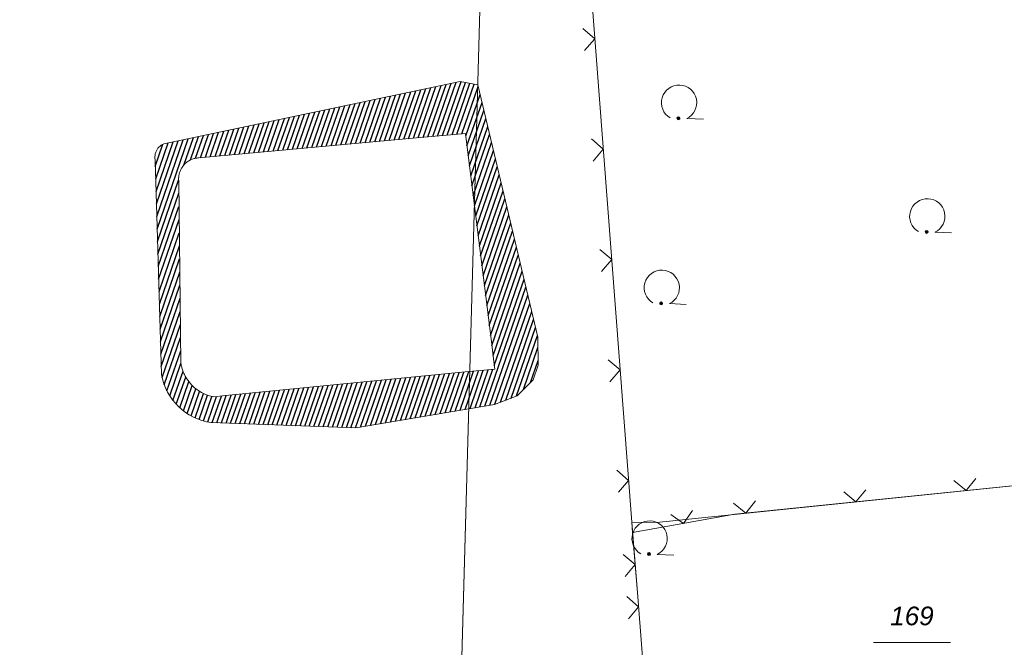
# Model space of a CAD drawing. Header units: metres. Extents: x 345144 to 348639, y 5629211 to 5635235.
# Tile 998 of 1056: x 347368 to 347412, y 5631406 to 5631434. Entities that reach past the tile are written whole.
import ezdxf
from ezdxf.enums import TextEntityAlignment as Align

# ---------------------------------------------------------------- set-up
doc = ezdxf.new("R2010")
doc.units = ezdxf.units.M
doc.header["$MEASUREMENT"] = 0
for name, color, linetype in [('028 Geländeform', 7, 'Continuous'), ('081-083 Topographie', 7, 'Continuous'), ('AX Flurstück', 7, 'Continuous'), ('Blatt', 7, 'Continuous'), ('Definitionslinie', 7, 'Continuous'), ('Präsentationsobjekt -Text (punktförmig)', 7, 'Continuous')]:
    doc.layers.add(name, color=color, linetype=linetype)
doc.styles.add('ARIALIT', font='ariali.ttf', dxfattribs={"height": 1})

# ---------------------------------------------------------------- blocks, each defined once
blk = doc.blocks.new('alk_7100_nrwx2')
at = {"true_color": 0x2e2e2e}
h = blk.add_hatch(color=250, dxfattribs=at)
edge = h.paths.add_edge_path(flags=0)
edge.add_arc((0.024073, -0.597267), 0.057254, 180, 360, ccw=False)
edge.add_arc((0.024073, -0.597267), 0.057255, 0, 180, ccw=False)
at = {"color": 250, "lineweight": 5, "true_color": 0x2e2e2e, "flags": 128}
blk.add_lwpolyline([(0.349382, -0.597267), (1, -0.597267)], dxfattribs=at)
at = {"color": 250, "lineweight": 5, "true_color": 0x2e2e2e}
for centre, radius, start, end in [((0.024073, 0.012362), 0.690995, -61.9148169, -118.0851831), ((0.024073, -0.597267), 0.057255, 0, 180), ((0.024073, -0.597267), 0.057254, 180, 0)]:
    blk.add_arc(centre, radius, start, end, dxfattribs=at)

msp = doc.modelspace()

# ---------------------------------------------------------------- hatches: boundary and pattern name
at = {"layer": '028 Geländeform', "true_color": 0xb27500}
h = msp.add_hatch(dxfattribs=at)
h.set_pattern_fill('_USER', color=44, scale=0.2, angle=250.9552152, style=0, pattern_type=0)
h.set_pattern_definition([(250.9552151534, (0, 0), (0.1890527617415, -0.065261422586), [])])
edge = h.paths.add_edge_path(flags=0)
edge.add_line((347374.242, 5631428.839), (347387.42, 5631431.616))
edge.add_line((347387.42, 5631431.616), (347387.42, 5631431.616))
edge.add_line((347387.42, 5631431.616), (347388.21, 5631431.466))
edge.add_line((347388.21, 5631431.466), (347388.21, 5631431.466))
edge.add_line((347388.21, 5631431.466), (347390.922, 5631420.065))
edge.add_line((347390.922, 5631420.065), (347390.922, 5631420.065))
edge.add_line((347390.922, 5631420.065), (347390.937, 5631418.807))
edge.add_line((347390.937, 5631418.807), (347390.937, 5631418.807))
edge.add_line((347390.937, 5631418.807), (347390.714, 5631418.137))
edge.add_line((347390.714, 5631418.137), (347390.714, 5631418.137))
edge.add_line((347390.714, 5631418.137), (347389.991, 5631417.425))
edge.add_line((347389.991, 5631417.425), (347389.991, 5631417.425))
edge.add_line((347389.991, 5631417.425), (347388.962, 5631417.028))
edge.add_line((347388.962, 5631417.028), (347388.962, 5631417.028))
edge.add_line((347388.962, 5631417.028), (347382.706, 5631415.97))
edge.add_line((347382.706, 5631415.97), (347382.706, 5631415.97))
edge.add_line((347382.706, 5631415.97), (347376.17, 5631416.21))
edge.add_arc((347376.552, 5631418.848), 2.665515, 189.9818293, 261.7604619, ccw=False)
edge.add_line((347373.927, 5631418.386), (347373.684, 5631426.587))
edge.add_line((347373.684, 5631426.587), (347373.684, 5631426.587))
edge.add_line((347373.684, 5631426.587), (347373.641, 5631428.076))
edge.add_arc((347374.278, 5631428.192), 0.647476, 93.1847347, 190.3206762, ccw=False)
edge = h.paths.add_edge_path(flags=0)
edge.add_line((347375.618, 5631428.163), (347385.608, 5631429.075))
edge.add_line((347385.608, 5631429.075), (347385.608, 5631429.075))
edge.add_line((347385.608, 5631429.075), (347387.653, 5631429.262))
edge.add_line((347387.653, 5631429.262), (347387.653, 5631429.262))
edge.add_line((347387.653, 5631429.262), (347388.837, 5631419.735))
edge.add_line((347388.837, 5631419.735), (347388.837, 5631419.735))
edge.add_line((347388.837, 5631419.735), (347388.931, 5631418.975))
edge.add_line((347388.931, 5631418.975), (347388.931, 5631418.975))
edge.add_line((347388.931, 5631418.975), (347388.975, 5631418.627))
edge.add_line((347388.975, 5631418.627), (347388.975, 5631418.627))
edge.add_line((347388.975, 5631418.627), (347388.815, 5631418.611))
edge.add_line((347388.815, 5631418.611), (347388.815, 5631418.611))
edge.add_line((347388.815, 5631418.611), (347387.637, 5631418.495))
edge.add_line((347387.637, 5631418.495), (347387.637, 5631418.495))
edge.add_line((347387.637, 5631418.495), (347376.816, 5631417.428))
edge.add_line((347376.816, 5631417.428), (347376.816, 5631417.428))
edge.add_line((347376.816, 5631417.428), (347376.287, 5631417.376))
edge.add_arc((347376.607, 5631419.174), 1.826254, 211.2867282, 259.9084192, ccw=False)
edge.add_line((347375.047, 5631418.226), (347375.023375, 5631418.264875))
edge.add_line((347375.023375, 5631418.264875), (347375.001859, 5631418.304531))
edge.add_line((347375.001859, 5631418.304531), (347374.980344, 5631418.344188))
edge.add_line((347374.980344, 5631418.344188), (347374.960938, 5631418.384625))
edge.add_line((347374.960938, 5631418.384625), (347374.941531, 5631418.425063))
edge.add_line((347374.941531, 5631418.425063), (347374.924234, 5631418.466281))
edge.add_line((347374.924234, 5631418.466281), (347374.906938, 5631418.5075))
edge.add_line((347374.906938, 5631418.5075), (347374.89175, 5631418.5495))
edge.add_line((347374.89175, 5631418.5495), (347374.876563, 5631418.5915))
edge.add_line((347374.876563, 5631418.5915), (347374.863484, 5631418.634281))
edge.add_line((347374.863484, 5631418.634281), (347374.850406, 5631418.677063))
edge.add_line((347374.850406, 5631418.677063), (347374.839438, 5631418.720625))
edge.add_line((347374.839438, 5631418.720625), (347374.828469, 5631418.764188))
edge.add_line((347374.828469, 5631418.764188), (347374.819609, 5631418.808531))
edge.add_line((347374.819609, 5631418.808531), (347374.81075, 5631418.852875))
edge.add_line((347374.81075, 5631418.852875), (347374.804, 5631418.898))
edge.add_line((347374.804, 5631418.898), (347374.804, 5631418.898))
edge.add_line((347374.804, 5631418.898), (347374.705, 5631427.128))
edge.add_line((347374.705, 5631427.128), (347374.705, 5631427.128))
edge.add_line((347374.705, 5631427.128), (347374.704, 5631427.14075))
edge.add_line((347374.704, 5631427.14075), (347374.703328, 5631427.1535))
edge.add_line((347374.703328, 5631427.1535), (347374.702656, 5631427.16625))
edge.add_line((347374.702656, 5631427.16625), (347374.702313, 5631427.179))
edge.add_line((347374.702313, 5631427.179), (347374.701969, 5631427.19175))
edge.add_line((347374.701969, 5631427.19175), (347374.701953, 5631427.2045))
edge.add_line((347374.701953, 5631427.2045), (347374.701938, 5631427.21725))
edge.add_line((347374.701938, 5631427.21725), (347374.70225, 5631427.23))
edge.add_line((347374.70225, 5631427.23), (347374.702562, 5631427.24275))
edge.add_line((347374.702562, 5631427.24275), (347374.703203, 5631427.2555))
edge.add_line((347374.703203, 5631427.2555), (347374.703844, 5631427.26825))
edge.add_line((347374.703844, 5631427.26825), (347374.704813, 5631427.281))
edge.add_line((347374.704813, 5631427.281), (347374.705781, 5631427.29375))
edge.add_line((347374.705781, 5631427.29375), (347374.707078, 5631427.3065))
edge.add_line((347374.707078, 5631427.3065), (347374.708375, 5631427.31925))
edge.add_line((347374.708375, 5631427.31925), (347374.71, 5631427.332))
edge.add_line((347374.71, 5631427.332), (347374.71, 5631427.332))
edge.add_line((347374.71, 5631427.332), (347374.7155, 5631427.372375))
edge.add_line((347374.7155, 5631427.372375), (347374.723938, 5631427.411313))
edge.add_line((347374.723938, 5631427.411313), (347374.732375, 5631427.45025))
edge.add_line((347374.732375, 5631427.45025), (347374.74375, 5631427.48775))
edge.add_line((347374.74375, 5631427.48775), (347374.755125, 5631427.52525))
edge.add_line((347374.755125, 5631427.52525), (347374.769438, 5631427.561313))
edge.add_line((347374.769438, 5631427.561313), (347374.78375, 5631427.597375))
edge.add_line((347374.78375, 5631427.597375), (347374.801, 5631427.632))
edge.add_line((347374.801, 5631427.632), (347374.81825, 5631427.666625))
edge.add_line((347374.81825, 5631427.666625), (347374.838438, 5631427.699813))
edge.add_line((347374.838438, 5631427.699813), (347374.858625, 5631427.733))
edge.add_line((347374.858625, 5631427.733), (347374.88175, 5631427.76475))
edge.add_line((347374.88175, 5631427.76475), (347374.904875, 5631427.7965))
edge.add_line((347374.904875, 5631427.7965), (347374.930938, 5631427.826813))
edge.add_line((347374.930938, 5631427.826813), (347374.957, 5631427.857125))
edge.add_line((347374.957, 5631427.857125), (347374.986, 5631427.886))
edge.add_line((347374.986, 5631427.886), (347374.986, 5631427.886))
edge.add_line((347374.986, 5631427.886), (347375.018875, 5631427.91875))
edge.add_line((347375.018875, 5631427.91875), (347375.053406, 5631427.947641))
edge.add_line((347375.053406, 5631427.947641), (347375.087938, 5631427.976531))
edge.add_line((347375.087938, 5631427.976531), (347375.124125, 5631428.001563))
edge.add_line((347375.124125, 5631428.001563), (347375.160313, 5631428.026594))
edge.add_line((347375.160313, 5631428.026594), (347375.198156, 5631428.047766))
edge.add_line((347375.198156, 5631428.047766), (347375.236, 5631428.068938))
edge.add_line((347375.236, 5631428.068938), (347375.2755, 5631428.08625))
edge.add_line((347375.2755, 5631428.08625), (347375.315, 5631428.103563))
edge.add_line((347375.315, 5631428.103563), (347375.356156, 5631428.117016))
edge.add_line((347375.356156, 5631428.117016), (347375.397313, 5631428.130469))
edge.add_line((347375.397313, 5631428.130469), (347375.440125, 5631428.140063))
edge.add_line((347375.440125, 5631428.140063), (347375.482938, 5631428.149656))
edge.add_line((347375.482938, 5631428.149656), (347375.527406, 5631428.155391))
edge.add_line((347375.527406, 5631428.155391), (347375.571875, 5631428.161125))
edge.add_line((347375.571875, 5631428.161125), (347375.618, 5631428.163))

# ---------------------------------------------------------------- linework, layer by layer
at = {"layer": '081-083 Topographie', "color": 7, "linetype": 'Continuous', "lineweight": 5, "flags": 128}
for points in [[(347392.579, 5631457.723), (347392.588, 5631445.4), (347392.588, 5631445.4), (347395.162, 5631411.713), (347395.162, 5631411.713), (347395.2, 5631411.248)], [(347395.2, 5631411.248), (347399.81, 5631412.071), (347399.81, 5631412.071), (347415.73, 5631413.708), (347415.73, 5631413.708), (347418.774, 5631414.342), (347418.774, 5631414.342), (347422.002, 5631415.016)], [(347395.2, 5631411.248), (347395.436, 5631408.35), (347395.436, 5631408.35), (347396.274, 5631397.469), (347396.274, 5631397.469), (347397.7, 5631379.118), (347397.7, 5631379.118), (347401.713, 5631364.653), (347401.713, 5631364.653), (347401.744, 5631364.541)]]:
    msp.add_lwpolyline(points, dxfattribs=at)
at = {"layer": 'AX Flurstück', "color": 8, "linetype": 'Continuous', "lineweight": 13, "true_color": 0x808080, "flags": 128}
for points in [[(347370.114, 5631463.106), (347385.232, 5631459.94), (347392.343, 5631458.451), (347392.587, 5631445.4), (347395.161, 5631411.713), (347395.435, 5631408.35), (347396.275, 5631397.468), (347397.701, 5631379.118), (347401.745, 5631364.541), (347380.787, 5631357.269), (347368.795, 5631394.448), (347362.717, 5631422.189), (347361.536, 5631433.847), (347368.052, 5631458.922), (347369.237, 5631461.404), (347369.975, 5631461.392), (347370.114, 5631463.106)], [(347401.882, 5631458.513), (347413.45, 5631459.358), (347446.846, 5631462.966), (347449.472, 5631462.144), (347452.992, 5631461.776), (347415.024, 5631457.63), (347421.988, 5631415.104), (347418.774, 5631414.342), (347415.73, 5631413.707), (347396.273, 5631411.707), (347395.161, 5631411.713), (347392.587, 5631445.4), (347392.343, 5631458.451), (347401.882, 5631458.513)], [(347418.774, 5631414.342), (347422.33, 5631400.113), (347425.516, 5631388.869), (347428.027, 5631389.696), (347432.974, 5631374.664), (347420.619, 5631370.572), (347406.634, 5631365.997), (347401.745, 5631364.541), (347397.701, 5631379.118), (347396.275, 5631397.468), (347395.435, 5631408.35), (347395.161, 5631411.713), (347396.273, 5631411.707), (347415.73, 5631413.707), (347418.774, 5631414.342)]]:
    msp.add_lwpolyline(points, dxfattribs=at)
at = {"layer": 'Blatt', "color": 205, "linetype": 'Continuous', "lineweight": 5, "true_color": 0x873099, "flags": 128}
for points in [[(346881.984, 5631215.922), (346889.025, 5631465.797), (347388.783, 5631451.723), (347381.745, 5631201.846), (346881.984, 5631215.922)], [(347381.745, 5631201.846), (347388.783, 5631451.723), (347888.543, 5631437.647), (347881.503, 5631187.771), (347381.745, 5631201.846)]]:
    msp.add_lwpolyline(points, dxfattribs=at)
at = {"layer": 'Definitionslinie', "color": 7, "linetype": 'Continuous', "lineweight": 5, "flags": 128}
for points in [[(347392.588, 5631445.4), (347395.162, 5631411.713)], [(347393.034, 5631433.005), (347393.494, 5631433.542), (347392.957, 5631434.002)], [(347393.034, 5631433.005), (347393.494, 5631433.542), (347392.957, 5631434.002)], [(347393.415, 5631428.02), (347393.875, 5631428.557), (347393.338, 5631429.017)], [(347393.415, 5631428.02), (347393.875, 5631428.557), (347393.338, 5631429.017)], [(347393.796, 5631423.034), (347394.256, 5631423.571), (347393.719, 5631424.031)], [(347393.796, 5631423.034), (347394.256, 5631423.571), (347393.719, 5631424.031)], [(347394.176, 5631418.049), (347394.637, 5631418.586), (347394.1, 5631419.046)], [(347394.176, 5631418.049), (347394.637, 5631418.586), (347394.1, 5631419.046)], [(347394.557, 5631413.063), (347395.018, 5631413.6), (347394.481, 5631414.061)], [(347394.557, 5631413.063), (347395.018, 5631413.6), (347394.481, 5631414.061)], [(347399.81, 5631412.071), (347415.73, 5631413.708)], [(347409.708, 5631413.591), (347410.257, 5631413.145), (347410.703, 5631413.694)], [(347409.708, 5631413.591), (347410.257, 5631413.145), (347410.703, 5631413.694)], [(347404.735, 5631413.08), (347405.283, 5631412.634), (347405.729, 5631413.182)], [(347404.735, 5631413.08), (347405.283, 5631412.634), (347405.729, 5631413.182)], [(347399.761, 5631412.569), (347400.309, 5631412.122), (347400.756, 5631412.671)], [(347399.761, 5631412.569), (347400.309, 5631412.122), (347400.756, 5631412.671)], [(347396.925, 5631412.064), (347397.505, 5631411.66), (347397.909, 5631412.24)], [(347396.925, 5631412.064), (347397.505, 5631411.66), (347397.909, 5631412.24)], [(347395.2, 5631411.248), (347399.81, 5631412.071)], [(347395.162, 5631411.713), (347395.2, 5631411.248)], [(347395.2, 5631411.248), (347395.436, 5631408.35)], [(347394.86, 5631409.26), (347395.318, 5631409.799), (347394.779, 5631410.257)], [(347394.86, 5631409.26), (347395.318, 5631409.799), (347394.779, 5631410.257)], [(347395.011, 5631407.358), (347395.471, 5631407.895), (347394.934, 5631408.355)], [(347395.011, 5631407.358), (347395.471, 5631407.895), (347394.934, 5631408.355)], [(347395.436, 5631408.35), (347396.274, 5631397.469)]]:
    msp.add_lwpolyline(points, dxfattribs=at)
at = {"layer": 'Definitionslinie', "color": 44, "linetype": 'Continuous', "lineweight": 5, "true_color": 0xb27500, "flags": 128}
for points in [[(347374.242, 5631428.839), (347387.42, 5631431.616)], [(347387.42, 5631431.616), (347388.21, 5631431.466)], [(347388.21, 5631431.466), (347390.922, 5631420.065)], [(347385.608, 5631429.075), (347387.653, 5631429.262)], [(347387.653, 5631429.262), (347388.837, 5631419.735)], [(347375.618, 5631428.163), (347385.608, 5631429.075)], [(347373.641, 5631428.076), (347373.684, 5631426.587)], [(347374.71, 5631427.332), (347374.7155, 5631427.372375), (347374.723938, 5631427.411313), (347374.732375, 5631427.45025), (347374.74375, 5631427.48775), (347374.755125, 5631427.52525), (347374.769438, 5631427.561313), (347374.78375, 5631427.597375), (347374.801, 5631427.632), (347374.81825, 5631427.666625), (347374.838438, 5631427.699813), (347374.858625, 5631427.733), (347374.88175, 5631427.76475), (347374.904875, 5631427.7965), (347374.930938, 5631427.826813), (347374.957, 5631427.857125), (347374.986, 5631427.886)], [(347374.986, 5631427.886), (347375.018875, 5631427.91875), (347375.053406, 5631427.947641), (347375.087938, 5631427.976531), (347375.124125, 5631428.001563), (347375.160313, 5631428.026594), (347375.198156, 5631428.047766), (347375.236, 5631428.068938), (347375.2755, 5631428.08625), (347375.315, 5631428.103563), (347375.356156, 5631428.117016), (347375.397313, 5631428.130469), (347375.440125, 5631428.140063), (347375.482938, 5631428.149656), (347375.527406, 5631428.155391), (347375.571875, 5631428.161125), (347375.618, 5631428.163)], [(347374.71, 5631427.332), (347374.708375, 5631427.31925), (347374.707078, 5631427.3065), (347374.705781, 5631427.29375), (347374.704813, 5631427.281), (347374.703844, 5631427.26825), (347374.703203, 5631427.2555), (347374.702562, 5631427.24275), (347374.70225, 5631427.23), (347374.701938, 5631427.21725), (347374.701953, 5631427.2045), (347374.701969, 5631427.19175), (347374.702313, 5631427.179), (347374.702656, 5631427.16625), (347374.703328, 5631427.1535), (347374.704, 5631427.14075), (347374.705, 5631427.128)], [(347374.705, 5631427.128), (347374.804, 5631418.898)], [(347373.684, 5631426.587), (347373.927, 5631418.386)], [(347390.922, 5631420.065), (347390.937, 5631418.807)], [(347388.837, 5631419.735), (347388.931, 5631418.975)], [(347374.804, 5631418.898), (347374.81075, 5631418.852875), (347374.819609, 5631418.808531), (347374.828469, 5631418.764188), (347374.839438, 5631418.720625), (347374.850406, 5631418.677063), (347374.863484, 5631418.634281), (347374.876563, 5631418.5915), (347374.89175, 5631418.5495), (347374.906938, 5631418.5075), (347374.924234, 5631418.466281), (347374.941531, 5631418.425063), (347374.960938, 5631418.384625), (347374.980344, 5631418.344188), (347375.001859, 5631418.304531), (347375.023375, 5631418.264875), (347375.047, 5631418.226)], [(347388.931, 5631418.975), (347388.975, 5631418.627)], [(347376.816, 5631417.428), (347387.637, 5631418.495)], [(347387.637, 5631418.495), (347388.815, 5631418.611)], [(347388.815, 5631418.611), (347388.975, 5631418.627)], [(347390.714, 5631418.137), (347390.937, 5631418.807)], [(347389.991, 5631417.425), (347390.714, 5631418.137)], [(347376.287, 5631417.376), (347376.816, 5631417.428)], [(347388.962, 5631417.028), (347389.991, 5631417.425)], [(347382.706, 5631415.97), (347388.962, 5631417.028)], [(347376.17, 5631416.21), (347382.706, 5631415.97)]]:
    msp.add_lwpolyline(points, dxfattribs=at)
at = {"layer": 'Definitionslinie', "color": 44, "linetype": 'Continuous', "lineweight": 5, "true_color": 0xb27500}
for centre, radius, start, end in [((347374.278, 5631428.192), 0.647476, 93.1847347, -169.6793238), ((347376.552, 5631418.848), 2.665346, -170.0181707, -98.2395381), ((347376.607, 5631419.174), 1.82546, -148.7132718, -100.0915808)]:
    msp.add_arc(centre, radius, start, end, dxfattribs=at)
at = {"layer": 'Präsentationsobjekt -Text (punktförmig)', "color": 251, "linetype": 'Continuous', "lineweight": 13, "true_color": 0x5e5e5e, "flags": 128}
msp.add_lwpolyline([(347406.0714, 5631406.27852), (347409.5526, 5631406.27852)], dxfattribs=at)

# ---------------------------------------------------------------- block references
at = {"layer": '081-083 Topographie', "xscale": 1.15275, "yscale": 1.15275}
for p, rotation in [((347397.27, 5631430.64), -2.326609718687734), ((347408.477, 5631425.509), -2.326609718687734), ((347396.491, 5631422.284), -2.326609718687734), ((347395.939, 5631410.964), -2.326036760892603)]:
    msp.add_blockref('alk_7100_nrwx2', p, dxfattribs=dict(at, rotation=rotation))

# ---------------------------------------------------------------- texts
at = {"layer": 'Präsentationsobjekt -Text (punktförmig)', "color": 8, "true_color": 0x808080, "style": 'ARIALIT'}
msp.add_text('169', height=0.8421, dxfattribs=at).set_placement((347407.812, 5631407.48188), align=Align.MIDDLE_CENTER)

doc.saveas('drawing.dxf')
